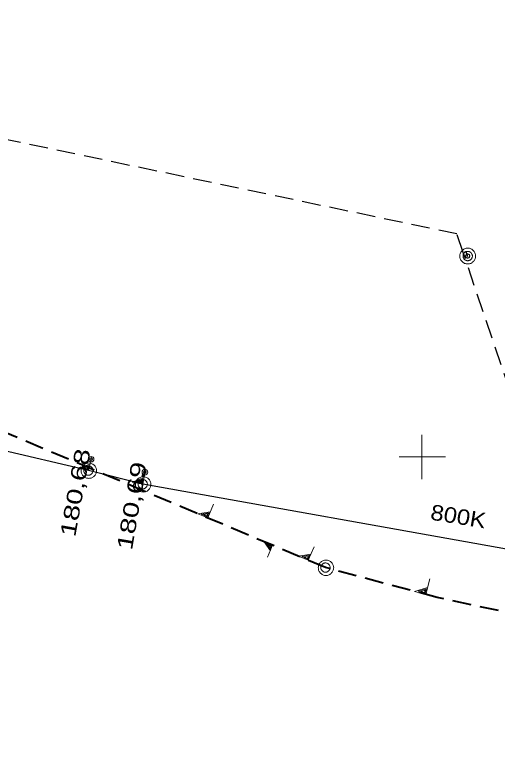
# Model space of a CAD drawing. Extents: x -740851 to -738888, y -1041382 to -1040235.
# Drawn here: x -740326.27 to -740295.09, y -1040420.13 to -1040371.49 of the extents above; entities that cross this region are included whole.
import ezdxf

# ---------------------------------------------------------------- set-up
doc = ezdxf.new("R2010")
doc.units = 0
doc.header["$LTSCALE"] = 0.4
doc.linetypes.add('MEDIUM_DASHED', pattern=[4.5, 3, -1.5])
for name, color, linetype, lineweight in [('1', 7, 'Continuous', 13), ('18', 7, 'Continuous', 13), ('8', 7, 'Continuous', 13)]:
    doc.layers.add(name, color=color, linetype=linetype, lineweight=lineweight)

msp = doc.modelspace()

# ---------------------------------------------------------------- linework, layer by layer
at = {"layer": '1'}
for p, q in [((-740300, -1040398.571), (-740300, -1040401.429)), ((-740300, -1040398.571), (-740300, -1040401.429)), ((-740301.48, -1040400), (-740298.48, -1040400)), ((-740301.48, -1040400), (-740298.48, -1040400))]:
    msp.add_line(p, q, dxfattribs=at)
at = {"layer": '18', "lineweight": 25}
for p, q in [((-740321.54, -1040400.88), (-740345.05, -1040395.35)), ((-740318.03, -1040401.76), (-740321.54, -1040400.88)), ((-740275.79, -1040409.29), (-740318.03, -1040401.76))]:
    msp.add_line(p, q, dxfattribs=at)
at = {"layer": '18', "linetype": 'MEDIUM_DASHED', "lineweight": 40}
for points in [[(-740306.23, -1040407.14), (-740355.337, -1040386.443), (-740362.58, -1040383.39)], [(-740252.95, -1040419.28), (-740289.78, -1040411.04), (-740299.021, -1040409.066), (-740306.23, -1040407.14)]]:
    msp.add_lwpolyline(points, dxfattribs=at)
at = {"layer": '18'}
for points in [[(-740321.312, -1040399.979), (-740321.537, -1040400.878), (-740322.179, -1040400.717), (-740321.436, -1040400.473)], [(-740321.505, -1040400.551), (-740321.571, -1040400.813), (-740321.981, -1040400.71), (-740321.501, -1040400.552)], [(-740321.576, -1040400.634), (-740321.609, -1040400.765), (-740321.82, -1040400.712), (-740321.572, -1040400.635)], [(-740317.857, -1040400.805), (-740318.027, -1040401.758), (-740318.707, -1040401.637), (-740317.951, -1040401.328)], [(-740318.018, -1040401.415), (-740318.067, -1040401.692), (-740318.501, -1040401.615), (-740318.013, -1040401.416)], [(-740318.086, -1040401.506), (-740318.11, -1040401.645), (-740318.333, -1040401.605), (-740318.081, -1040401.507)], [(-740313.462, -1040403.052), (-740313.834, -1040403.933), (-740314.462, -1040403.668), (-740313.666, -1040403.535)], [(-740313.75, -1040403.604), (-740313.858, -1040403.861), (-740314.259, -1040403.691), (-740313.745, -1040403.606)], [(-740313.835, -1040403.677), (-740313.889, -1040403.806), (-740314.095, -1040403.719), (-740313.831, -1040403.679)], [(-740309.964, -1040406.472), (-740309.64, -1040405.703), (-740310.188, -1040405.472), (-740309.786, -1040406.05)], [(-740309.794, -1040405.956), (-740309.699, -1040405.732), (-740310.05, -1040405.584), (-740309.79, -1040405.957)], [(-740309.8, -1040405.858), (-740309.753, -1040405.746), (-740309.933, -1040405.67), (-740309.796, -1040405.86)], [(-740306.966, -1040405.79), (-740307.337, -1040406.671), (-740307.966, -1040406.406), (-740307.17, -1040406.274)], [(-740307.253, -1040406.342), (-740307.361, -1040406.599), (-740307.763, -1040406.43), (-740307.249, -1040406.344)], [(-740307.338, -1040406.415), (-740307.392, -1040406.544), (-740307.598, -1040406.457), (-740307.334, -1040406.417)], [(-740299.492, -1040407.866), (-740299.759, -1040408.866), (-740300.472, -1040408.676), (-740299.638, -1040408.415)], [(-740299.718, -1040408.502), (-740299.795, -1040408.793), (-740300.251, -1040408.671), (-740299.713, -1040408.503)], [(-740299.798, -1040408.592), (-740299.837, -1040408.738), (-740300.071, -1040408.676), (-740299.793, -1040408.594)]]:
    msp.add_lwpolyline(points, dxfattribs=at)
for points in [[(-740321.01, -1040400.89), (-740321.02, -1040400.84), (-740321.02, -1040400.79), (-740321.04, -1040400.74), (-740321.06, -1040400.69), (-740321.08, -1040400.64), (-740321.11, -1040400.6), (-740321.14, -1040400.56), (-740321.18, -1040400.52), (-740321.22, -1040400.49), (-740321.26, -1040400.46), (-740321.31, -1040400.44), (-740321.36, -1040400.42), (-740321.41, -1040400.4), (-740321.46, -1040400.4), (-740321.51, -1040400.39), (-740321.56, -1040400.4), (-740321.61, -1040400.4), (-740321.66, -1040400.42), (-740321.71, -1040400.44), (-740321.76, -1040400.46), (-740321.8, -1040400.49), (-740321.84, -1040400.52), (-740321.88, -1040400.56), (-740321.91, -1040400.6), (-740321.94, -1040400.64), (-740321.96, -1040400.69), (-740321.98, -1040400.74), (-740322, -1040400.79), (-740322, -1040400.84), (-740322.01, -1040400.89), (-740322, -1040400.94), (-740322, -1040400.99), (-740321.98, -1040401.04), (-740321.96, -1040401.09), (-740321.94, -1040401.14), (-740321.91, -1040401.18), (-740321.88, -1040401.22), (-740321.84, -1040401.26), (-740321.8, -1040401.29), (-740321.76, -1040401.32), (-740321.71, -1040401.34), (-740321.66, -1040401.36), (-740321.61, -1040401.38), (-740321.56, -1040401.38), (-740321.51, -1040401.39), (-740321.46, -1040401.38), (-740321.41, -1040401.38), (-740321.36, -1040401.36), (-740321.31, -1040401.34), (-740321.26, -1040401.32), (-740321.22, -1040401.29), (-740321.18, -1040401.26), (-740321.14, -1040401.22), (-740321.11, -1040401.18), (-740321.08, -1040401.14), (-740321.06, -1040401.09), (-740321.04, -1040401.04), (-740321.02, -1040400.99), (-740321.02, -1040400.94)], [(-740321.24, -1040400.88), (-740321.24, -1040400.85), (-740321.246, -1040400.82), (-740321.252, -1040400.79), (-740321.264, -1040400.76), (-740321.282, -1040400.73), (-740321.3, -1040400.706), (-740321.318, -1040400.682), (-740321.342, -1040400.658), (-740321.366, -1040400.64), (-740321.39, -1040400.622), (-740321.42, -1040400.604), (-740321.45, -1040400.592), (-740321.48, -1040400.586), (-740321.51, -1040400.58), (-740321.54, -1040400.58), (-740321.57, -1040400.58), (-740321.6, -1040400.586), (-740321.63, -1040400.592), (-740321.66, -1040400.604), (-740321.69, -1040400.622), (-740321.714, -1040400.64), (-740321.738, -1040400.658), (-740321.762, -1040400.682), (-740321.78, -1040400.706), (-740321.798, -1040400.73), (-740321.816, -1040400.76), (-740321.828, -1040400.79), (-740321.834, -1040400.82), (-740321.84, -1040400.85), (-740321.84, -1040400.88), (-740321.84, -1040400.91), (-740321.834, -1040400.94), (-740321.828, -1040400.97), (-740321.816, -1040401), (-740321.798, -1040401.03), (-740321.78, -1040401.054), (-740321.762, -1040401.078), (-740321.738, -1040401.102), (-740321.714, -1040401.12), (-740321.69, -1040401.138), (-740321.66, -1040401.156), (-740321.63, -1040401.168), (-740321.6, -1040401.174), (-740321.57, -1040401.18), (-740321.54, -1040401.18), (-740321.51, -1040401.18), (-740321.48, -1040401.174), (-740321.45, -1040401.168), (-740321.42, -1040401.156), (-740321.39, -1040401.138), (-740321.366, -1040401.12), (-740321.342, -1040401.102), (-740321.318, -1040401.078), (-740321.3, -1040401.054), (-740321.282, -1040401.03), (-740321.264, -1040401), (-740321.252, -1040400.97), (-740321.246, -1040400.94), (-740321.24, -1040400.91)], [(-740317.5, -1040401.77), (-740317.51, -1040401.72), (-740317.51, -1040401.67), (-740317.53, -1040401.62), (-740317.55, -1040401.57), (-740317.57, -1040401.52), (-740317.6, -1040401.48), (-740317.63, -1040401.44), (-740317.67, -1040401.4), (-740317.71, -1040401.37), (-740317.75, -1040401.34), (-740317.8, -1040401.32), (-740317.85, -1040401.3), (-740317.9, -1040401.28), (-740317.95, -1040401.28), (-740318, -1040401.27), (-740318.05, -1040401.28), (-740318.1, -1040401.28), (-740318.15, -1040401.3), (-740318.2, -1040401.32), (-740318.25, -1040401.34), (-740318.29, -1040401.37), (-740318.33, -1040401.4), (-740318.37, -1040401.44), (-740318.4, -1040401.48), (-740318.43, -1040401.52), (-740318.45, -1040401.57), (-740318.47, -1040401.62), (-740318.49, -1040401.67), (-740318.49, -1040401.72), (-740318.5, -1040401.77), (-740318.49, -1040401.82), (-740318.49, -1040401.87), (-740318.47, -1040401.92), (-740318.45, -1040401.97), (-740318.43, -1040402.02), (-740318.4, -1040402.06), (-740318.37, -1040402.1), (-740318.33, -1040402.14), (-740318.29, -1040402.17), (-740318.25, -1040402.2), (-740318.2, -1040402.22), (-740318.15, -1040402.24), (-740318.1, -1040402.26), (-740318.05, -1040402.26), (-740318, -1040402.27), (-740317.95, -1040402.26), (-740317.9, -1040402.26), (-740317.85, -1040402.24), (-740317.8, -1040402.22), (-740317.75, -1040402.2), (-740317.71, -1040402.17), (-740317.67, -1040402.14), (-740317.63, -1040402.1), (-740317.6, -1040402.06), (-740317.57, -1040402.02), (-740317.55, -1040401.97), (-740317.53, -1040401.92), (-740317.51, -1040401.87), (-740317.51, -1040401.82)], [(-740317.73, -1040401.76), (-740317.73, -1040401.73), (-740317.736, -1040401.7), (-740317.742, -1040401.67), (-740317.754, -1040401.64), (-740317.772, -1040401.61), (-740317.79, -1040401.586), (-740317.808, -1040401.562), (-740317.832, -1040401.538), (-740317.856, -1040401.52), (-740317.88, -1040401.502), (-740317.91, -1040401.484), (-740317.94, -1040401.472), (-740317.97, -1040401.466), (-740318, -1040401.46), (-740318.03, -1040401.46), (-740318.06, -1040401.46), (-740318.09, -1040401.466), (-740318.12, -1040401.472), (-740318.15, -1040401.484), (-740318.18, -1040401.502), (-740318.204, -1040401.52), (-740318.228, -1040401.538), (-740318.252, -1040401.562), (-740318.27, -1040401.586), (-740318.288, -1040401.61), (-740318.306, -1040401.64), (-740318.318, -1040401.67), (-740318.324, -1040401.7), (-740318.33, -1040401.73), (-740318.33, -1040401.76), (-740318.33, -1040401.79), (-740318.324, -1040401.82), (-740318.318, -1040401.85), (-740318.306, -1040401.88), (-740318.288, -1040401.91), (-740318.27, -1040401.934), (-740318.252, -1040401.958), (-740318.228, -1040401.982), (-740318.204, -1040402), (-740318.18, -1040402.018), (-740318.15, -1040402.036), (-740318.12, -1040402.048), (-740318.09, -1040402.054), (-740318.06, -1040402.06), (-740318.03, -1040402.06), (-740318, -1040402.06), (-740317.97, -1040402.054), (-740317.94, -1040402.048), (-740317.91, -1040402.036), (-740317.88, -1040402.018), (-740317.856, -1040402), (-740317.832, -1040401.982), (-740317.808, -1040401.958), (-740317.79, -1040401.934), (-740317.772, -1040401.91), (-740317.754, -1040401.88), (-740317.742, -1040401.85), (-740317.736, -1040401.82), (-740317.73, -1040401.79)], [(-740305.7, -1040407.15), (-740305.71, -1040407.1), (-740305.71, -1040407.05), (-740305.73, -1040407), (-740305.75, -1040406.95), (-740305.77, -1040406.9), (-740305.8, -1040406.86), (-740305.83, -1040406.82), (-740305.87, -1040406.78), (-740305.91, -1040406.75), (-740305.95, -1040406.72), (-740306, -1040406.7), (-740306.05, -1040406.68), (-740306.1, -1040406.66), (-740306.15, -1040406.66), (-740306.2, -1040406.65), (-740306.25, -1040406.66), (-740306.3, -1040406.66), (-740306.35, -1040406.68), (-740306.4, -1040406.7), (-740306.45, -1040406.72), (-740306.49, -1040406.75), (-740306.53, -1040406.78), (-740306.57, -1040406.82), (-740306.6, -1040406.86), (-740306.63, -1040406.9), (-740306.65, -1040406.95), (-740306.67, -1040407), (-740306.69, -1040407.05), (-740306.69, -1040407.1), (-740306.7, -1040407.15), (-740306.69, -1040407.2), (-740306.69, -1040407.25), (-740306.67, -1040407.3), (-740306.65, -1040407.35), (-740306.63, -1040407.4), (-740306.6, -1040407.44), (-740306.57, -1040407.48), (-740306.53, -1040407.52), (-740306.49, -1040407.55), (-740306.45, -1040407.58), (-740306.4, -1040407.6), (-740306.35, -1040407.62), (-740306.3, -1040407.64), (-740306.25, -1040407.64), (-740306.2, -1040407.65), (-740306.15, -1040407.64), (-740306.1, -1040407.64), (-740306.05, -1040407.62), (-740306, -1040407.6), (-740305.95, -1040407.58), (-740305.91, -1040407.55), (-740305.87, -1040407.52), (-740305.83, -1040407.48), (-740305.8, -1040407.44), (-740305.77, -1040407.4), (-740305.75, -1040407.35), (-740305.73, -1040407.3), (-740305.71, -1040407.25), (-740305.71, -1040407.2)], [(-740305.93, -1040407.14), (-740305.93, -1040407.11), (-740305.936, -1040407.08), (-740305.942, -1040407.05), (-740305.954, -1040407.02), (-740305.972, -1040406.99), (-740305.99, -1040406.966), (-740306.008, -1040406.942), (-740306.032, -1040406.918), (-740306.056, -1040406.9), (-740306.08, -1040406.882), (-740306.11, -1040406.864), (-740306.14, -1040406.852), (-740306.17, -1040406.846), (-740306.2, -1040406.84), (-740306.23, -1040406.84), (-740306.26, -1040406.84), (-740306.29, -1040406.846), (-740306.32, -1040406.852), (-740306.35, -1040406.864), (-740306.38, -1040406.882), (-740306.404, -1040406.9), (-740306.428, -1040406.918), (-740306.452, -1040406.942), (-740306.47, -1040406.966), (-740306.488, -1040406.99), (-740306.506, -1040407.02), (-740306.518, -1040407.05), (-740306.524, -1040407.08), (-740306.53, -1040407.11), (-740306.53, -1040407.14), (-740306.53, -1040407.17), (-740306.524, -1040407.2), (-740306.518, -1040407.23), (-740306.506, -1040407.26), (-740306.488, -1040407.29), (-740306.47, -1040407.314), (-740306.452, -1040407.338), (-740306.428, -1040407.362), (-740306.404, -1040407.38), (-740306.38, -1040407.398), (-740306.35, -1040407.416), (-740306.32, -1040407.428), (-740306.29, -1040407.434), (-740306.26, -1040407.44), (-740306.23, -1040407.44), (-740306.2, -1040407.44), (-740306.17, -1040407.434), (-740306.14, -1040407.428), (-740306.11, -1040407.416), (-740306.08, -1040407.398), (-740306.056, -1040407.38), (-740306.032, -1040407.362), (-740306.008, -1040407.338), (-740305.99, -1040407.314), (-740305.972, -1040407.29), (-740305.954, -1040407.26), (-740305.942, -1040407.23), (-740305.936, -1040407.2), (-740305.93, -1040407.17)]]:
    msp.add_lwpolyline(points, close=True, dxfattribs=at)
for centre, radius in [((-740321.354, -1040400.145), 0.175), ((-740321.354, -1040400.143), 0.0863), ((-740317.889, -1040400.981), 0.182), ((-740317.89, -1040400.979), 0.0901)]:
    msp.add_circle(centre, radius, dxfattribs=at)
at = {"layer": '8', "linetype": 'MEDIUM_DASHED', "lineweight": 25}
for points in [[(-740297.337, -1040386.803), (-740297.74, -1040385.61), (-740349.498, -1040374.778), (-740359.17, -1040371.49)], [(-740213.61, -1040420.13), (-740245.88, -1040413.69), (-740267.67, -1040408.79), (-740291.79, -1040403.21), (-740294.311, -1040395.753), (-740297.337, -1040386.803)]]:
    msp.add_lwpolyline(points, dxfattribs=at)
at = {"layer": '8'}
for points in [[(-740296.545, -1040387.039), (-740296.545, -1040386.994), (-740296.545, -1040386.933), (-740296.56, -1040386.888), (-740296.576, -1040386.827), (-740296.606, -1040386.782), (-740296.636, -1040386.736), (-740296.667, -1040386.706), (-740296.712, -1040386.661), (-740296.742, -1040386.63), (-740296.788, -1040386.6), (-740296.833, -1040386.57), (-740296.894, -1040386.554), (-740296.939, -1040386.539), (-740297, -1040386.539), (-740297.045, -1040386.539), (-740297.106, -1040386.539), (-740297.151, -1040386.539), (-740297.197, -1040386.554), (-740297.257, -1040386.57), (-740297.303, -1040386.6), (-740297.348, -1040386.63), (-740297.379, -1040386.661), (-740297.424, -1040386.706), (-740297.454, -1040386.736), (-740297.485, -1040386.782), (-740297.515, -1040386.827), (-740297.53, -1040386.888), (-740297.545, -1040386.933), (-740297.545, -1040386.994), (-740297.545, -1040387.039), (-740297.545, -1040387.1), (-740297.545, -1040387.145), (-740297.53, -1040387.191), (-740297.515, -1040387.251), (-740297.485, -1040387.297), (-740297.454, -1040387.342), (-740297.424, -1040387.373), (-740297.379, -1040387.418), (-740297.348, -1040387.448), (-740297.303, -1040387.479), (-740297.257, -1040387.509), (-740297.197, -1040387.524), (-740297.151, -1040387.539), (-740297.106, -1040387.539), (-740297.045, -1040387.539), (-740297, -1040387.539), (-740296.939, -1040387.539), (-740296.894, -1040387.524), (-740296.833, -1040387.509), (-740296.788, -1040387.479), (-740296.742, -1040387.448), (-740296.712, -1040387.418), (-740296.667, -1040387.373), (-740296.636, -1040387.342), (-740296.606, -1040387.297), (-740296.576, -1040387.251), (-740296.56, -1040387.191), (-740296.545, -1040387.145), (-740296.545, -1040387.1)], [(-740296.742, -1040387.039), (-740296.742, -1040387.009), (-740296.757, -1040386.979), (-740296.757, -1040386.948), (-740296.773, -1040386.918), (-740296.788, -1040386.888), (-740296.803, -1040386.857), (-740296.818, -1040386.842), (-740296.848, -1040386.812), (-740296.864, -1040386.797), (-740296.894, -1040386.782), (-740296.924, -1040386.767), (-740296.954, -1040386.751), (-740296.985, -1040386.751), (-740297.015, -1040386.736), (-740297.045, -1040386.736), (-740297.076, -1040386.736), (-740297.106, -1040386.751), (-740297.136, -1040386.751), (-740297.167, -1040386.767), (-740297.197, -1040386.782), (-740297.227, -1040386.797), (-740297.242, -1040386.812), (-740297.273, -1040386.842), (-740297.288, -1040386.857), (-740297.303, -1040386.888), (-740297.318, -1040386.918), (-740297.333, -1040386.948), (-740297.333, -1040386.979), (-740297.348, -1040387.009), (-740297.348, -1040387.039), (-740297.348, -1040387.07), (-740297.333, -1040387.1), (-740297.333, -1040387.13), (-740297.318, -1040387.161), (-740297.303, -1040387.191), (-740297.288, -1040387.221), (-740297.273, -1040387.236), (-740297.242, -1040387.267), (-740297.227, -1040387.282), (-740297.197, -1040387.297), (-740297.167, -1040387.312), (-740297.136, -1040387.327), (-740297.106, -1040387.327), (-740297.076, -1040387.342), (-740297.045, -1040387.342), (-740297.015, -1040387.342), (-740296.985, -1040387.327), (-740296.954, -1040387.327), (-740296.924, -1040387.312), (-740296.894, -1040387.297), (-740296.864, -1040387.282), (-740296.848, -1040387.267), (-740296.818, -1040387.236), (-740296.803, -1040387.221), (-740296.788, -1040387.191), (-740296.773, -1040387.161), (-740296.757, -1040387.13), (-740296.757, -1040387.1), (-740296.742, -1040387.07)], [(-740296.909, -1040387.039), (-740296.909, -1040387.024), (-740296.924, -1040387.009), (-740296.924, -1040386.994), (-740296.924, -1040386.979), (-740296.939, -1040386.979), (-740296.939, -1040386.964), (-740296.954, -1040386.948), (-740296.97, -1040386.933), (-740296.985, -1040386.933), (-740296.985, -1040386.918), (-740297, -1040386.918), (-740297.015, -1040386.918), (-740297.03, -1040386.903), (-740297.045, -1040386.903), (-740297.06, -1040386.903), (-740297.076, -1040386.918), (-740297.091, -1040386.918), (-740297.106, -1040386.918), (-740297.106, -1040386.933), (-740297.121, -1040386.933), (-740297.136, -1040386.948), (-740297.151, -1040386.964), (-740297.167, -1040386.979), (-740297.167, -1040386.994), (-740297.167, -1040387.009), (-740297.182, -1040387.024), (-740297.182, -1040387.039), (-740297.182, -1040387.054), (-740297.167, -1040387.07), (-740297.167, -1040387.085), (-740297.167, -1040387.1), (-740297.151, -1040387.115), (-740297.136, -1040387.13), (-740297.121, -1040387.145), (-740297.106, -1040387.161), (-740297.091, -1040387.161), (-740297.076, -1040387.161), (-740297.06, -1040387.176), (-740297.045, -1040387.176), (-740297.03, -1040387.176), (-740297.015, -1040387.161), (-740297, -1040387.161), (-740296.985, -1040387.161), (-740296.97, -1040387.145), (-740296.954, -1040387.13), (-740296.939, -1040387.115), (-740296.939, -1040387.1), (-740296.924, -1040387.1), (-740296.924, -1040387.085), (-740296.924, -1040387.07), (-740296.909, -1040387.054)]]:
    msp.add_lwpolyline(points, close=True, dxfattribs=at)
at = {"layer": '8', "lineweight": 25}
msp.add_lwpolyline([(-740297.24, -1040386.77), (-740297.173, -1040386.748), (-740297.06, -1040387.07)], dxfattribs=at)

# ---------------------------------------------------------------- texts
at = {"layer": '18'}
for s, rotation, width, p in [('180,68', 79.895, 1.4, (-740322.393, -1040405.213)), ('180,69', 80.294, 1.4, (-740318.727, -1040406.064)), ('800K', 350.771, 1.15, (-740299.504, -1040404.035))]:
    msp.add_text(s, height=1, rotation=rotation, dxfattribs=dict(at, width=width)).set_placement(p)

doc.saveas('drawing.dxf')
